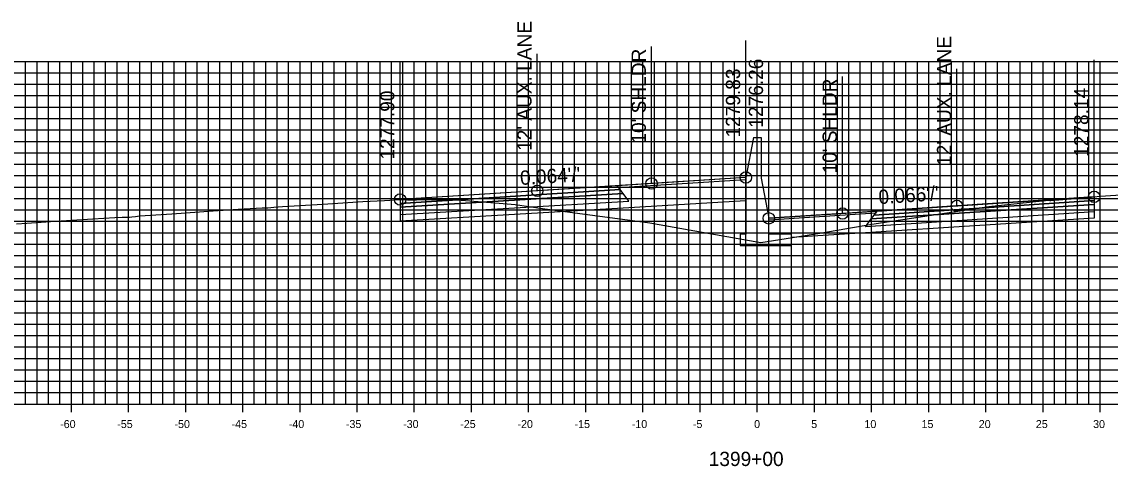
# Model space of a CAD drawing. Extents: x 674939 to 678919, y 750652 to 765176.
# Drawn here: x 678674.2 to 678769.4, y 756277.1 to 756316 of the extents above; entities that cross this region are included whole.
import ezdxf

# ---------------------------------------------------------------- set-up
doc = ezdxf.new("R2010")
doc.units = 0
for name, color, linetype in [('Level 10', 7, 'Continuous'), ('Level 17', 7, 'Continuous'), ('Level 18', 7, 'Continuous'), ('Level 19', 7, 'Continuous'), ('Level 20', 7, 'Continuous'), ('Level 22', 7, 'Continuous'), ('Level 23', 7, 'Continuous'), ('Level 4', 7, 'Continuous'), ('Level 8', 7, 'Continuous'), ('Level 9', 7, 'Continuous')]:
    doc.layers.add(name, color=color, linetype=linetype)

msp = doc.modelspace()

# ---------------------------------------------------------------- linework, layer by layer
at = {"layer": 'Level 10'}
msp.add_lwpolyline([(678673.749, 756298.343), (678674.628, 756298.399), (678676.706, 756298.541), (678680.405, 756298.768), (678682.328, 756298.877), (678682.974, 756298.902), (678683.62, 756298.914), (678683.82, 756298.936), (678684.151, 756298.977), (678684.323, 756298.995), (678684.528, 756299.021), (678687.332, 756299.218), (678690.95, 756299.463), (678693.134, 756299.6), (678695.232, 756299.736), (678695.519, 756299.734), (678695.728, 756299.735), (678696.248, 756299.779), (678697.016, 756299.845), (678700.518, 756300.06), (678704.018, 756300.281), (678705.924, 756300.378), (678707.286, 756300.452), (678707.403, 756300.458), (678707.629, 756300.47), (678707.932, 756300.443), (678708.725, 756300.436), (678709.53, 756300.45), (678710.912, 756300.465), (678711.913, 756300.473), (678715.961, 756300.139), (678717.343, 756300.018), (678719.745, 756299.684), (678729.136, 756298.411), (678733.898, 756297.573), (678738.838, 756296.692), (678743.993, 756297.504), (678748.547, 756298.292), (678756.072, 756299.429), (678758.796, 756299.845), (678762.888, 756300.271), (678764.03, 756300.394), (678764.123, 756300.37), (678764.137, 756300.37), (678764.205, 756300.377), (678767.385, 756300.628), (678767.549, 756300.642), (678767.978, 756300.69), (678767.993, 756300.692), (678768.503, 756300.748), (678768.525, 756300.751), (678770.786, 756300.907)], dxfattribs=at)
at = {"layer": 'Level 17'}
for points in [[(678738.203, 756305.879), (678737.533, 756302.379)], [(678738.203, 756305.879), (678738.203, 756305.879)], [(678738.203, 756305.879), (678738.863, 756305.879)], [(678738.863, 756305.879), (678738.863, 756302.313)], [(678737.533, 756302.379), (678737.533, 756297.438), (678737.033, 756297.438), (678737.033, 756296.438), (678741.533, 756296.438), (678741.533, 756297.438), (678739.533, 756297.438), (678739.533, 756298.813)], [(678738.863, 756302.313), (678739.533, 756298.813)]]:
    msp.add_lwpolyline(points, dxfattribs=at)
at = {"layer": 'Level 18'}
for points in [[(678737.533, 756302.379), (678729.286, 756301.854), (678719.286, 756301.216), (678707.286, 756300.452)], [(678767.993, 756300.692), (678755.993, 756299.899), (678745.993, 756299.239), (678739.533, 756298.813)]]:
    msp.add_lwpolyline(points, dxfattribs=at)
for points in [[(678726.403, 756301.502), (678737.533, 756302.219), (678737.533, 756302.379), (678726.286, 756301.663)], [(678707.286, 756300.452), (678707.286, 756300.122), (678726.536, 756301.323), (678726.286, 756301.663)], [(678767.993, 756300.692), (678767.993, 756300.362), (678748.743, 756299.097), (678748.993, 756299.437)], [(678748.875, 756299.277), (678739.533, 756298.653), (678739.533, 756298.813), (678748.993, 756299.437)]]:
    msp.add_lwpolyline(points, close=True, dxfattribs=at)
at = {"layer": 'Level 19'}
for points in [[(678707.286, 756300.122), (678707.286, 756299.792), (678726.786, 756300.983), (678726.536, 756301.323)], [(678707.286, 756299.792), (678707.286, 756299.132), (678727.286, 756300.303), (678726.786, 756300.983)], [(678767.993, 756300.362), (678767.993, 756300.032), (678748.493, 756298.757), (678748.743, 756299.097)], [(678767.993, 756300.032), (678767.993, 756299.372), (678747.993, 756298.077), (678748.493, 756298.757)]]:
    msp.add_lwpolyline(points, close=True, dxfattribs=at)
for points in [[(678727.286, 756299.763), (678737.533, 756300.363)], [(678707.286, 756299.132), (678707.286, 756298.592), (678727.286, 756299.763)], [(678767.993, 756299.372), (678767.994, 756298.832), (678747.993, 756297.537)], [(678747.993, 756297.537), (678741.533, 756297.12)]]:
    msp.add_lwpolyline(points, dxfattribs=at)
at = {"layer": 'Level 20'}
for p, q in [((678638.533, 756312.551), (678838.533, 756312.551)), ((678674.533, 756282.551), (678674.533, 756312.551)), ((678675.533, 756282.551), (678675.533, 756312.551)), ((678676.533, 756282.551), (678676.533, 756312.551)), ((678677.533, 756282.551), (678677.533, 756312.551)), ((678678.533, 756282.551), (678678.533, 756312.551)), ((678679.533, 756282.551), (678679.533, 756312.551)), ((678680.533, 756282.551), (678680.533, 756312.551)), ((678681.533, 756282.551), (678681.533, 756312.551)), ((678682.533, 756282.551), (678682.533, 756312.551)), ((678683.533, 756282.551), (678683.533, 756312.551)), ((678684.533, 756282.551), (678684.533, 756312.551)), ((678685.533, 756282.551), (678685.533, 756312.551)), ((678686.533, 756282.551), (678686.533, 756312.551)), ((678687.533, 756282.551), (678687.533, 756312.551)), ((678688.533, 756282.551), (678688.533, 756312.551)), ((678689.533, 756282.551), (678689.533, 756312.551)), ((678690.533, 756282.551), (678690.533, 756312.551)), ((678691.533, 756282.551), (678691.533, 756312.551)), ((678692.533, 756282.551), (678692.533, 756312.551)), ((678693.533, 756282.551), (678693.533, 756312.551)), ((678694.533, 756282.551), (678694.533, 756312.551)), ((678695.533, 756282.551), (678695.533, 756312.551)), ((678696.533, 756282.551), (678696.533, 756312.551)), ((678697.533, 756282.551), (678697.533, 756312.551)), ((678698.533, 756282.551), (678698.533, 756312.551)), ((678699.533, 756282.551), (678699.533, 756312.551)), ((678700.533, 756282.551), (678700.533, 756312.551)), ((678701.533, 756282.551), (678701.533, 756312.551)), ((678702.533, 756282.551), (678702.533, 756312.551)), ((678703.533, 756282.551), (678703.533, 756312.551)), ((678704.533, 756282.551), (678704.533, 756312.551)), ((678705.533, 756282.551), (678705.533, 756312.551)), ((678706.533, 756282.551), (678706.533, 756312.551)), ((678707.533, 756282.551), (678707.533, 756312.551)), ((678708.533, 756282.551), (678708.533, 756312.551)), ((678709.533, 756282.551), (678709.533, 756312.551)), ((678710.533, 756282.551), (678710.533, 756312.551)), ((678711.533, 756282.551), (678711.533, 756312.551)), ((678712.533, 756282.551), (678712.533, 756312.551)), ((678713.533, 756282.551), (678713.533, 756312.551)), ((678714.533, 756282.551), (678714.533, 756312.551)), ((678715.533, 756282.551), (678715.533, 756312.551)), ((678716.533, 756282.551), (678716.533, 756312.551)), ((678717.533, 756282.551), (678717.533, 756312.551)), ((678718.533, 756282.551), (678718.533, 756312.551)), ((678719.533, 756282.551), (678719.533, 756312.551)), ((678720.533, 756282.551), (678720.533, 756312.551)), ((678721.533, 756282.551), (678721.533, 756312.551)), ((678722.533, 756282.551), (678722.533, 756312.551)), ((678723.533, 756282.551), (678723.533, 756312.551)), ((678724.533, 756282.551), (678724.533, 756312.551)), ((678725.533, 756282.551), (678725.533, 756312.551)), ((678726.533, 756282.551), (678726.533, 756312.551)), ((678727.533, 756282.551), (678727.533, 756312.551)), ((678728.533, 756282.551), (678728.533, 756312.551)), ((678729.533, 756282.551), (678729.533, 756312.551)), ((678730.533, 756282.551), (678730.533, 756312.551)), ((678731.533, 756282.551), (678731.533, 756312.551)), ((678732.533, 756282.551), (678732.533, 756312.551)), ((678733.533, 756282.551), (678733.533, 756312.551)), ((678734.533, 756282.551), (678734.533, 756312.551)), ((678735.533, 756282.551), (678735.533, 756312.551)), ((678736.533, 756282.551), (678736.533, 756312.551)), ((678737.533, 756282.551), (678737.533, 756312.551)), ((678738.533, 756282.551), (678738.533, 756312.551)), ((678739.533, 756282.551), (678739.533, 756312.551)), ((678740.533, 756282.551), (678740.533, 756312.551)), ((678741.533, 756282.551), (678741.533, 756312.551)), ((678742.533, 756282.551), (678742.533, 756312.551)), ((678743.533, 756282.551), (678743.533, 756312.551)), ((678744.533, 756282.551), (678744.533, 756312.551)), ((678745.533, 756282.551), (678745.533, 756312.551)), ((678746.533, 756282.551), (678746.533, 756312.551)), ((678747.533, 756282.551), (678747.533, 756312.551)), ((678748.533, 756282.551), (678748.533, 756312.551)), ((678749.533, 756282.551), (678749.533, 756312.551)), ((678750.533, 756282.551), (678750.533, 756312.551)), ((678751.533, 756282.551), (678751.533, 756312.551)), ((678752.533, 756282.551), (678752.533, 756312.551)), ((678753.533, 756282.551), (678753.533, 756312.551)), ((678754.533, 756282.551), (678754.533, 756312.551)), ((678755.533, 756282.551), (678755.533, 756312.551)), ((678756.533, 756282.551), (678756.533, 756312.551)), ((678757.533, 756282.551), (678757.533, 756312.551)), ((678758.533, 756282.551), (678758.533, 756312.551)), ((678759.533, 756282.551), (678759.533, 756312.551)), ((678760.533, 756282.551), (678760.533, 756312.551)), ((678761.533, 756282.551), (678761.533, 756312.551)), ((678762.533, 756282.551), (678762.533, 756312.551)), ((678763.533, 756282.551), (678763.533, 756312.551)), ((678764.533, 756282.551), (678764.533, 756312.551)), ((678765.533, 756282.551), (678765.533, 756312.551)), ((678766.533, 756282.551), (678766.533, 756312.551)), ((678767.533, 756282.551), (678767.533, 756312.551)), ((678768.533, 756282.551), (678768.533, 756312.551)), ((678638.533, 756311.551), (678838.533, 756311.551)), ((678638.533, 756310.551), (678838.533, 756310.551)), ((678638.533, 756309.551), (678838.533, 756309.551)), ((678638.533, 756308.551), (678838.533, 756308.551)), ((678638.533, 756307.551), (678838.533, 756307.551)), ((678638.533, 756306.551), (678838.533, 756306.551)), ((678638.533, 756305.551), (678838.533, 756305.551)), ((678638.533, 756304.551), (678838.533, 756304.551)), ((678638.533, 756303.551), (678838.533, 756303.551)), ((678638.533, 756302.551), (678838.533, 756302.551)), ((678638.533, 756301.551), (678838.533, 756301.551)), ((678638.533, 756300.551), (678838.533, 756300.551)), ((678638.533, 756299.551), (678838.533, 756299.551)), ((678638.533, 756298.551), (678838.533, 756298.551)), ((678638.533, 756297.551), (678838.533, 756297.551)), ((678638.533, 756296.551), (678838.533, 756296.551)), ((678638.533, 756295.551), (678838.533, 756295.551)), ((678638.533, 756294.551), (678838.533, 756294.551)), ((678638.533, 756293.551), (678838.533, 756293.551)), ((678638.533, 756292.551), (678838.533, 756292.551)), ((678638.533, 756291.551), (678838.533, 756291.551)), ((678638.533, 756290.551), (678838.533, 756290.551)), ((678638.533, 756289.551), (678838.533, 756289.551)), ((678638.533, 756288.551), (678838.533, 756288.551)), ((678638.533, 756287.551), (678838.533, 756287.551)), ((678638.533, 756286.551), (678838.533, 756286.551)), ((678638.533, 756285.551), (678838.533, 756285.551)), ((678638.533, 756284.551), (678838.533, 756284.551)), ((678638.533, 756283.551), (678838.533, 756283.551)), ((678638.533, 756282.551), (678838.533, 756282.551))]:
    msp.add_line(p, q, dxfattribs=at)
at = {"layer": 'Level 23'}
for p, q in [((678729.286, 756301.854), (678729.286, 756313.854)), ((678737.533, 756302.379), (678737.533, 756314.379)), ((678719.286, 756301.216), (678719.286, 756313.216)), ((678767.993, 756300.692), (678767.993, 756312.692)), ((678707.286, 756300.452), (678707.286, 756312.452)), ((678755.993, 756299.899), (678755.993, 756311.899)), ((678739.533, 756298.813), (678739.533, 756310.813)), ((678745.993, 756299.239), (678745.993, 756311.239))]:
    msp.add_line(p, q, dxfattribs=at)
at = {"layer": 'Level 4'}
for centre in [(678729.286, 756301.854), (678737.533, 756302.379), (678719.286, 756301.216), (678767.993, 756300.692), (678707.286, 756300.452), (678755.993, 756299.899), (678739.533, 756298.813), (678745.993, 756299.239)]:
    msp.add_circle(centre, 0.5, dxfattribs=at)
at = {"layer": 'Level 8'}
for p, q in [((678678.533, 756281.851), (678678.533, 756283.251)), ((678683.533, 756281.851), (678683.533, 756283.251)), ((678688.533, 756281.851), (678688.533, 756283.251)), ((678693.533, 756281.851), (678693.533, 756283.251)), ((678698.533, 756281.851), (678698.533, 756283.251)), ((678703.533, 756281.851), (678703.533, 756283.251)), ((678708.533, 756281.851), (678708.533, 756283.251)), ((678713.533, 756281.851), (678713.533, 756283.251)), ((678718.533, 756281.851), (678718.533, 756283.251)), ((678723.533, 756281.851), (678723.533, 756283.251)), ((678728.533, 756281.851), (678728.533, 756283.251)), ((678733.533, 756281.851), (678733.533, 756283.251)), ((678738.533, 756281.851), (678738.533, 756283.251)), ((678743.533, 756281.851), (678743.533, 756283.251)), ((678748.533, 756281.851), (678748.533, 756283.251)), ((678753.533, 756281.851), (678753.533, 756283.251)), ((678758.533, 756281.851), (678758.533, 756283.251)), ((678763.533, 756281.851), (678763.533, 756283.251)), ((678768.533, 756281.851), (678768.533, 756283.251)), ((678638.533, 756282.551), (678838.533, 756282.551))]:
    msp.add_line(p, q, dxfattribs=at)

# ---------------------------------------------------------------- texts
at = {"layer": 'Level 22'}
for s, rotation, p in [("0.064'/'", 3.64702, (678717.818, 756301.724)), ("0.066'/'", 3.77631, (678749.171, 756300.051))]:
    msp.add_text(s, height=1.25, rotation=rotation, dxfattribs=at).set_placement(p)
at = {"layer": 'Level 23'}
for s, p in [("12' AUX. LANE", (678718.786, 756304.716)), ("12' AUX. LANE", (678755.493, 756303.399)), ("10' SHLDR", (678728.786, 756305.354)), ('1276.26', (678739.033, 756306.747)), ('1279.83', (678737.033, 756305.879)), ("10' SHLDR", (678745.493, 756302.739)), ('1277.90', (678706.786, 756303.952)), ('1278.14', (678767.493, 756304.192))]:
    msp.add_text(s, height=1.25, rotation=90, dxfattribs=at).set_placement(p)
at = {"layer": 'Level 9'}
for s, height, p in [('-60', 0.7, (678677.552, 756280.451)), ('-55', 0.7, (678682.546, 756280.451)), ('-50', 0.7, (678687.552, 756280.451)), ('-45', 0.7, (678692.546, 756280.451)), ('-40', 0.7, (678697.552, 756280.451)), ('-35', 0.7, (678702.546, 756280.451)), ('-30', 0.7, (678707.552, 756280.451)), ('-25', 0.7, (678712.546, 756280.451)), ('-20', 0.7, (678717.552, 756280.451)), ('-15', 0.7, (678722.546, 756280.451)), ('-10', 0.7, (678727.552, 756280.451)), ('-5', 0.7, (678732.896, 756280.451)), ('0', 0.7, (678738.252, 756280.451)), ('5', 0.7, (678743.246, 756280.451)), ('10', 0.7, (678747.902, 756280.451)), ('15', 0.7, (678752.896, 756280.451)), ('20', 0.7, (678757.902, 756280.451)), ('25', 0.7, (678762.896, 756280.451)), ('30', 0.7, (678767.902, 756280.451)), ('1399+00', 1.25, (678734.281, 756277.126))]:
    msp.add_text(s, height=height, dxfattribs=at).set_placement(p)

doc.saveas('drawing.dxf')
